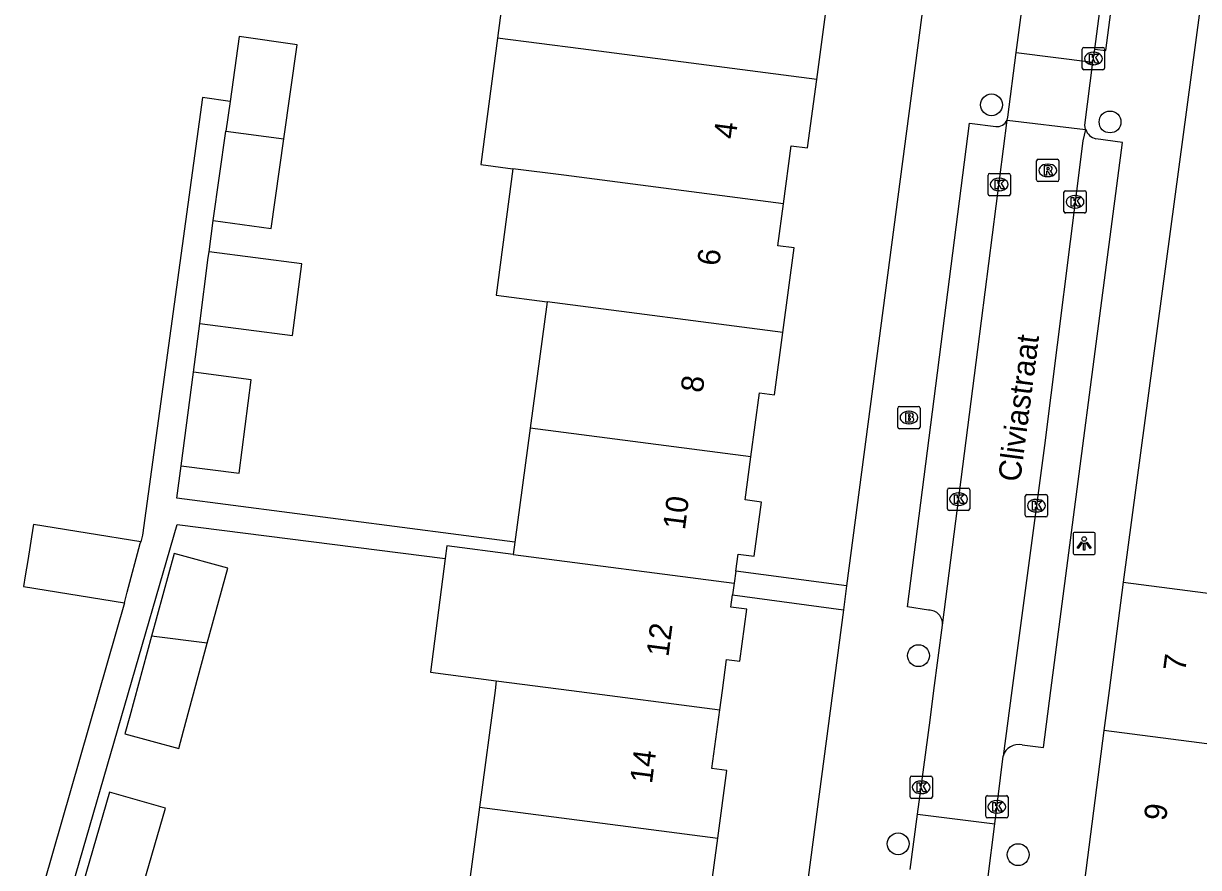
# Model space of a CAD drawing. Extents: x 161696 to 162377, y 380761 to 381673.
# Drawn here: x 161814.7 to 161867.3, y 381242.1 to 381279.9 of the extents above; entities that cross this region are included whole.
import ezdxf

# ---------------------------------------------------------------- set-up
doc = ezdxf.new("R2010")
doc.units = 0
for name, color, linetype in [('IMGEO_Boom', 7, 'Continuous'), ('IMGEO_Brandkraan', 7, 'Continuous'), ('IMGEO_Kolk', 7, 'Continuous'), ('IMGEO_Lichtpunt', 7, 'Continuous'), ('IMGEO_Openbare_ruimte_label', 7, 'Continuous'), ('IMGEO_Pand', 7, 'Continuous'), ('IMGEO_Pand_nummerreeks', 7, 'Continuous'), ('IMGEO_Rijbaan_lokaal_open', 7, 'Continuous'), ('IMGEO_Rioolput', 7, 'Continuous'), ('IMGEO_Voetpad_open', 7, 'Continuous')]:
    doc.layers.add(name, color=color, linetype=linetype)

msp = doc.modelspace()

# ---------------------------------------------------------------- linework, layer by layer
at = {"layer": 'IMGEO_Boom'}
for centre in [(161858.049, 381276.255), (161863.358, 381275.488), (161854.778, 381251.568), (161853.87, 381243.137), (161859.242, 381242.649)]:
    msp.add_circle(centre, 0.489, dxfattribs=at)
at = {"layer": 'IMGEO_Brandkraan'}
for p, q in [((161853.852, 381261.815), (161853.852, 381262.667)), ((161853.927, 381262.741), (161854.779, 381262.741)), ((161854.34, 381262.521), (161854.365, 381262.521)), ((161854.853, 381262.667), (161854.853, 381261.815)), ((161854.363, 381261.961), (161854.338, 381261.961)), ((161854.779, 381261.741), (161853.927, 381261.741))]:
    msp.add_line(p, q, dxfattribs=at)
for points in [[(161853.852, 381261.815), (161853.852, 381262.667)], [(161853.927, 381262.741), (161854.779, 381262.741)], [(161854.2, 381262.441), (161854.2, 381262.041), (161854.413, 381262.041)], [(161854.431, 381262.441), (161854.2, 381262.441)], [(161854.853, 381262.667), (161854.853, 381261.815)], [(161854.379, 381262.36), (161854.325, 381262.36), (161854.325, 381262.284)], [(161854.325, 381262.284), (161854.378, 381262.284)], [(161854.387, 381262.208), (161854.325, 381262.208), (161854.325, 381262.127)], [(161854.325, 381262.127), (161854.387, 381262.127)], [(161854.779, 381261.741), (161853.927, 381261.741)]]:
    msp.add_lwpolyline(points, dxfattribs=at)
for centre, radius, start, end in [((161853.929, 381262.665), 0.0765, 91.552, 178.448), ((161853.929, 381262.665), 0.0765, 91.552, 178.448), ((161854.435, 381262.296), 0.145, 59.4692, 91.5367), ((161854.46, 381262.343), 0.0922, 285.5137, 58.1501), ((161854.777, 381262.665), 0.0765, 1.552, 88.448), ((161854.777, 381262.665), 0.0765, 1.552, 88.448), ((161854.38, 381262.322), 0.0379, 267.8285, 90.9355), ((161854.388, 381262.167), 0.0404, 269.8759, 90.5077), ((161854.419, 381262.292), 0.251, 268.6676, 293.5347), ((161854.465, 381262.151), 0.105, 301.3115, 78.989), ((161853.929, 381261.817), 0.0765, 181.552, 268.448), ((161853.929, 381261.817), 0.0765, 181.552, 268.448), ((161854.777, 381261.817), 0.0765, 271.552, 358.448), ((161854.777, 381261.817), 0.0765, 271.552, 358.448)]:
    msp.add_arc(centre, radius, start, end, dxfattribs=at)
for centre, major_axis, ratio, start_param, end_param in [((161854.339, 381262.241), (-0.387, 0.002), 0.722429, 4.712389, 7.853982), ((161854.364, 381262.241), (-0.39, 0.002), 0.717154, 1.570796, 4.712389)]:
    msp.add_ellipse(centre, major_axis=major_axis, ratio=ratio, start_param=start_param, end_param=end_param, dxfattribs=at)
at = {"layer": 'IMGEO_Kolk'}
for p, q in [((161862.115, 381277.903), (161862.115, 381278.755)), ((161862.19, 381278.829), (161863.042, 381278.829)), ((161863.116, 381278.755), (161863.116, 381277.903)), ((161862.603, 381278.609), (161862.628, 381278.609)), ((161863.042, 381277.829), (161862.19, 381277.829)), ((161862.626, 381278.049), (161862.601, 381278.049)), ((161857.893, 381272.258), (161857.893, 381273.11)), ((161857.968, 381273.184), (161858.82, 381273.184)), ((161858.381, 381272.964), (161858.406, 381272.964)), ((161858.894, 381273.11), (161858.894, 381272.258)), ((161858.404, 381272.404), (161858.379, 381272.404)), ((161861.365, 381272.408), (161862.217, 381272.408)), ((161858.82, 381272.184), (161857.968, 381272.184)), ((161861.29, 381271.482), (161861.29, 381272.334)), ((161861.778, 381272.188), (161861.803, 381272.188)), ((161862.291, 381272.334), (161862.291, 381271.482)), ((161862.217, 381271.408), (161861.365, 381271.408)), ((161861.801, 381271.628), (161861.776, 381271.628)), ((161856.074, 381258.155), (161856.074, 381259.007)), ((161856.149, 381259.081), (161857.001, 381259.081)), ((161856.562, 381258.861), (161856.587, 381258.861)), ((161857.075, 381259.007), (161857.075, 381258.155)), ((161859.561, 381257.864), (161859.561, 381258.716)), ((161859.636, 381258.79), (161860.488, 381258.79)), ((161860.562, 381258.716), (161860.562, 381257.864)), ((161856.585, 381258.301), (161856.56, 381258.301)), ((161860.049, 381258.57), (161860.074, 381258.57)), ((161857.001, 381258.081), (161856.149, 381258.081)), ((161860.488, 381257.79), (161859.636, 381257.79)), ((161860.072, 381258.01), (161860.047, 381258.01)), ((161854.399, 381245.242), (161854.399, 381246.094)), ((161854.474, 381246.168), (161855.326, 381246.168)), ((161855.4, 381246.094), (161855.4, 381245.242)), ((161854.887, 381245.948), (161854.912, 381245.948)), ((161855.326, 381245.168), (161854.474, 381245.168)), ((161854.91, 381245.388), (161854.885, 381245.388)), ((161857.788, 381244.367), (161857.788, 381245.219)), ((161857.863, 381245.293), (161858.715, 381245.293)), ((161858.276, 381245.073), (161858.301, 381245.073)), ((161858.789, 381245.219), (161858.789, 381244.367)), ((161858.299, 381244.513), (161858.274, 381244.513)), ((161858.715, 381244.293), (161857.863, 381244.293))]:
    msp.add_line(p, q, dxfattribs=at)
for points in [[(161862.115, 381277.903), (161862.115, 381278.755)], [(161862.19, 381278.829), (161863.042, 381278.829)], [(161863.116, 381278.755), (161863.116, 381277.903)], [(161862.436, 381278.529), (161862.559, 381278.529), (161862.559, 381278.378), (161862.689, 381278.529), (161862.853, 381278.529), (161862.707, 381278.378), (161862.86, 381278.129), (161862.708, 381278.129), (161862.623, 381278.293), (161862.559, 381278.226), (161862.559, 381278.129), (161862.436, 381278.129), (161862.436, 381278.529)], [(161863.042, 381277.829), (161862.19, 381277.829)], [(161857.893, 381272.258), (161857.893, 381273.11)], [(161857.968, 381273.184), (161858.82, 381273.184)], [(161858.894, 381273.11), (161858.894, 381272.258)], [(161858.214, 381272.884), (161858.337, 381272.884), (161858.337, 381272.733), (161858.467, 381272.884), (161858.631, 381272.884), (161858.485, 381272.733), (161858.638, 381272.484), (161858.486, 381272.484), (161858.401, 381272.648), (161858.337, 381272.581), (161858.337, 381272.484), (161858.214, 381272.484), (161858.214, 381272.884)], [(161861.365, 381272.408), (161862.217, 381272.408)], [(161858.82, 381272.184), (161857.968, 381272.184)], [(161861.29, 381271.482), (161861.29, 381272.334)], [(161861.611, 381272.108), (161861.734, 381272.108), (161861.734, 381271.957), (161861.864, 381272.108), (161862.028, 381272.108), (161861.882, 381271.957), (161862.035, 381271.708), (161861.883, 381271.708), (161861.798, 381271.872), (161861.734, 381271.805), (161861.734, 381271.708), (161861.611, 381271.708), (161861.611, 381272.108)], [(161862.291, 381272.334), (161862.291, 381271.482)], [(161862.217, 381271.408), (161861.365, 381271.408)], [(161856.074, 381258.155), (161856.074, 381259.007)], [(161856.149, 381259.081), (161857.001, 381259.081)], [(161856.395, 381258.781), (161856.518, 381258.781), (161856.518, 381258.63), (161856.648, 381258.781), (161856.812, 381258.781), (161856.666, 381258.63), (161856.819, 381258.381), (161856.667, 381258.381), (161856.582, 381258.545), (161856.518, 381258.478), (161856.518, 381258.381), (161856.395, 381258.381), (161856.395, 381258.781)], [(161857.075, 381259.007), (161857.075, 381258.155)], [(161859.561, 381257.864), (161859.561, 381258.716)], [(161859.636, 381258.79), (161860.488, 381258.79)], [(161860.562, 381258.716), (161860.562, 381257.864)], [(161859.882, 381258.49), (161860.005, 381258.49), (161860.005, 381258.339), (161860.135, 381258.49), (161860.299, 381258.49), (161860.153, 381258.339), (161860.306, 381258.09), (161860.154, 381258.09), (161860.069, 381258.254), (161860.005, 381258.187), (161860.005, 381258.09), (161859.882, 381258.09), (161859.882, 381258.49)], [(161857.001, 381258.081), (161856.149, 381258.081)], [(161860.488, 381257.79), (161859.636, 381257.79)], [(161854.399, 381245.242), (161854.399, 381246.094)], [(161854.474, 381246.168), (161855.326, 381246.168)], [(161855.4, 381246.094), (161855.4, 381245.242)], [(161854.72, 381245.868), (161854.843, 381245.868), (161854.843, 381245.717), (161854.973, 381245.868), (161855.137, 381245.868), (161854.991, 381245.717), (161855.144, 381245.468), (161854.992, 381245.468), (161854.907, 381245.632), (161854.843, 381245.565), (161854.843, 381245.468), (161854.72, 381245.468), (161854.72, 381245.868)], [(161855.326, 381245.168), (161854.474, 381245.168)], [(161857.788, 381244.367), (161857.788, 381245.219)], [(161857.863, 381245.293), (161858.715, 381245.293)], [(161858.789, 381245.219), (161858.789, 381244.367)], [(161858.109, 381244.993), (161858.232, 381244.993), (161858.232, 381244.842), (161858.362, 381244.993), (161858.526, 381244.993), (161858.38, 381244.842), (161858.533, 381244.593), (161858.381, 381244.593), (161858.296, 381244.757), (161858.232, 381244.69), (161858.232, 381244.593), (161858.109, 381244.593), (161858.109, 381244.993)], [(161858.715, 381244.293), (161857.863, 381244.293)]]:
    msp.add_lwpolyline(points, dxfattribs=at)
for centre, start, end in [((161862.192, 381278.753), 91.552, 178.448), ((161862.192, 381278.753), 91.552, 178.448), ((161863.04, 381278.753), 1.552, 88.448), ((161863.04, 381278.753), 1.552, 88.448), ((161862.192, 381277.905), 181.552, 268.448), ((161862.192, 381277.905), 181.552, 268.448), ((161863.04, 381277.905), 271.552, 358.448), ((161863.04, 381277.905), 271.552, 358.448), ((161857.97, 381273.108), 91.552, 178.448), ((161857.97, 381273.108), 91.552, 178.448), ((161858.818, 381273.108), 1.552, 88.448), ((161858.818, 381273.108), 1.552, 88.448), ((161861.367, 381272.332), 91.552, 178.448), ((161861.367, 381272.332), 91.552, 178.448), ((161862.215, 381272.332), 1.552, 88.448), ((161862.215, 381272.332), 1.552, 88.448), ((161857.97, 381272.26), 181.552, 268.448), ((161857.97, 381272.26), 181.552, 268.448), ((161858.818, 381272.26), 271.552, 358.448), ((161858.818, 381272.26), 271.552, 358.448), ((161861.367, 381271.484), 181.552, 268.448), ((161861.367, 381271.484), 181.552, 268.448), ((161862.215, 381271.484), 271.552, 358.448), ((161862.215, 381271.484), 271.552, 358.448), ((161856.151, 381259.005), 91.552, 178.448), ((161856.151, 381259.005), 91.552, 178.448), ((161856.999, 381259.005), 1.552, 88.448), ((161856.999, 381259.005), 1.552, 88.448), ((161859.638, 381258.714), 91.552, 178.448), ((161859.638, 381258.714), 91.552, 178.448), ((161860.486, 381258.714), 1.552, 88.448), ((161860.486, 381258.714), 1.552, 88.448), ((161856.151, 381258.157), 181.552, 268.448), ((161856.151, 381258.157), 181.552, 268.448), ((161856.999, 381258.157), 271.552, 358.448), ((161856.999, 381258.157), 271.552, 358.448), ((161859.638, 381257.866), 181.552, 268.448), ((161859.638, 381257.866), 181.552, 268.448), ((161860.486, 381257.866), 271.552, 358.448), ((161860.486, 381257.866), 271.552, 358.448), ((161854.476, 381246.092), 91.552, 178.448), ((161854.476, 381246.092), 91.552, 178.448), ((161855.324, 381246.092), 1.552, 88.448), ((161855.324, 381246.092), 1.552, 88.448), ((161854.476, 381245.244), 181.552, 268.448), ((161854.476, 381245.244), 181.552, 268.448), ((161855.324, 381245.244), 271.552, 358.448), ((161855.324, 381245.244), 271.552, 358.448), ((161857.865, 381245.217), 91.552, 178.448), ((161857.865, 381245.217), 91.552, 178.448), ((161858.713, 381245.217), 1.552, 88.448), ((161858.713, 381245.217), 1.552, 88.448), ((161857.865, 381244.369), 181.552, 268.448), ((161857.865, 381244.369), 181.552, 268.448), ((161858.713, 381244.369), 271.552, 358.448), ((161858.713, 381244.369), 271.552, 358.448)]:
    msp.add_arc(centre, 0.0765, start, end, dxfattribs=at)
for centre, major_axis, ratio, start_param, end_param in [((161862.602, 381278.329), (-0.387, 0.002), 0.722429, 4.712389, 7.853982), ((161862.627, 381278.329), (-0.39, 0.002), 0.717154, 1.570796, 4.712389), ((161858.38, 381272.684), (-0.387, 0.002), 0.722429, 4.712389, 7.853982), ((161858.405, 381272.684), (-0.39, 0.002), 0.717154, 1.570796, 4.712389), ((161861.777, 381271.908), (-0.387, 0.002), 0.722429, 4.712389, 7.853982), ((161861.802, 381271.908), (-0.39, 0.002), 0.717154, 1.570796, 4.712389), ((161856.561, 381258.581), (-0.387, 0.002), 0.722429, 4.712389, 7.853982), ((161856.586, 381258.581), (-0.39, 0.002), 0.717154, 1.570796, 4.712389), ((161860.048, 381258.29), (-0.387, 0.002), 0.722429, 4.712389, 7.853982), ((161860.073, 381258.29), (-0.39, 0.002), 0.717154, 1.570796, 4.712389), ((161854.886, 381245.668), (-0.387, 0.002), 0.722429, 4.712389, 7.853982), ((161854.911, 381245.668), (-0.39, 0.002), 0.717154, 1.570796, 4.712389), ((161858.275, 381244.793), (-0.387, 0.002), 0.722429, 4.712389, 7.853982), ((161858.3, 381244.793), (-0.39, 0.002), 0.717154, 1.570796, 4.712389)]:
    msp.add_ellipse(centre, major_axis=major_axis, ratio=ratio, start_param=start_param, end_param=end_param, dxfattribs=at)
at = {"layer": 'IMGEO_Lichtpunt'}
for p, q in [((161861.701, 381256.999), (161861.701, 381256.192)), ((161861.701, 381256.999), (161861.701, 381256.192)), ((161862.603, 381257.094), (161861.795, 381257.094)), ((161862.603, 381257.094), (161861.795, 381257.094)), ((161862.697, 381256.192), (161862.697, 381256.999)), ((161862.697, 381256.192), (161862.697, 381256.999)), ((161861.795, 381256.098), (161862.603, 381256.098)), ((161861.795, 381256.098), (161862.603, 381256.098))]:
    msp.add_line(p, q, dxfattribs=at)
for points in [[(161862.075, 381256.663), (161862.114, 381256.635), (161861.926, 381256.373), (161861.888, 381256.4), (161862.075, 381256.663)], [(161862.177, 381256.615), (161862.224, 381256.615), (161862.224, 381256.293), (161862.177, 381256.293), (161862.177, 381256.615)], [(161862.287, 381256.635), (161862.325, 381256.662), (161862.512, 381256.4), (161862.473, 381256.372), (161862.287, 381256.635)]]:
    msp.add_lwpolyline(points, dxfattribs=at)
msp.add_circle((161862.2, 381256.797), 0.0994, dxfattribs=at)
for centre, start, end in [((161861.795, 381256.999), 90, 180), ((161861.795, 381256.999), 90, 180), ((161862.603, 381256.999), 0, 90), ((161862.603, 381256.999), 0, 90), ((161861.795, 381256.192), 180, 270), ((161861.795, 381256.192), 180, 270), ((161862.603, 381256.192), 270, 0), ((161862.603, 381256.192), 270, 360)]:
    msp.add_arc(centre, 0.0946, start, end, dxfattribs=at)
at = {"layer": 'IMGEO_Pand'}
for points in [[(161850.222, 381277.386), (161850.672, 381280.75), (161849.945, 381280.847), (161850.275, 381283.317), (161852.347, 381283.04), (161852.805, 381286.461), (161847.85, 381287.123), (161847.313, 381287.195), (161846.846, 381283.703), (161842.013, 381284.349), (161840.434, 381284.56), (161838.404, 381284.864)], [(161836.322, 381282.331), (161835.92, 381279.248)], [(161826.36, 381274.73), (161826.956, 381278.947), (161824.359, 381279.314), (161823.949, 381276.411)], [(161835.92, 381279.248), (161835.182, 381273.581), (161836.615, 381273.394)], [(161850.222, 381277.386), (161839.658, 381278.761), (161835.92, 381279.248)], [(161848.732, 381271.817), (161849.08, 381274.422), (161849.813, 381274.324), (161850.222, 381277.386)], [(161823.949, 381276.411), (161823.759, 381275.068)], [(161823.196, 381271.077), (161823.759, 381275.068)], [(161823.759, 381275.068), (161826.36, 381274.73)], [(161823.196, 381271.077), (161825.793, 381270.71), (161826.36, 381274.73)], [(161836.615, 381273.394), (161835.857, 381267.729), (161838.143, 381267.432)], [(161848.732, 381271.817), (161838.901, 381273.097), (161836.615, 381273.394)], [(161848.703, 381266.058), (161849.209, 381269.84), (161848.48, 381269.937), (161848.732, 381271.817)], [(161822.586, 381266.458), (161822.969, 381269.406), (161823.004, 381269.674)], [(161822.586, 381266.458), (161826.745, 381265.916), (161827.164, 381269.133), (161823.004, 381269.674)], [(161838.143, 381267.432), (161837.386, 381261.768)], [(161848.703, 381266.058), (161838.143, 381267.432)], [(161847.271, 381260.481), (161847.654, 381263.346), (161848.328, 381263.256), (161848.703, 381266.058)], [(161821.758, 381260.079), (161822.301, 381264.267)], [(161821.758, 381260.079), (161824.347, 381259.741), (161824.892, 381263.93), (161822.301, 381264.267)], [(161837.386, 381261.768), (161836.701, 381256.652)], [(161847.271, 381260.481), (161837.386, 381261.768)], [(161846.597, 381255.358), (161846.698, 381256.118), (161847.418, 381256.022), (161847.743, 381258.454), (161847.013, 381258.551), (161847.271, 381260.481)], [(161819.942, 381256.664), (161815.142, 381257.441), (161815.13, 381257.37), (161814.882, 381255.837), (161814.771, 381255.151), (161814.694, 381254.674), (161819.216, 381253.942)], [(161819.216, 381253.942), (161819.341, 381254.411), (161819.923, 381256.594), (161819.942, 381256.664)], [(161836.701, 381256.652), (161836.628, 381256.103)], [(161822.926, 381252.124), (161823.84, 381255.491), (161821.435, 381256.144), (161820.432, 381252.449)], [(161836.628, 381256.103), (161833.66, 381256.489), (161833.586, 381255.923)], [(161836.628, 381256.103), (161846.524, 381254.815)], [(161833.586, 381255.923), (161832.922, 381250.822), (161835.871, 381250.438)], [(161846.597, 381255.358), (161846.524, 381254.815)], [(161846.524, 381254.815), (161846.454, 381254.292)], [(161863.942, 381254.866), (161863.312, 381250), (161863.08, 381248.208)], [(161863.942, 381254.866), (161868.901, 381254.224), (161873.749, 381253.597), (161873.283, 381250), (161872.887, 381246.943)], [(161845.879, 381249.135), (161845.995, 381250), (161846.182, 381251.399), (161846.781, 381251.319), (161847.093, 381253.652), (161846.381, 381253.747), (161846.454, 381254.292)], [(161820.432, 381252.449), (161819.455, 381248.851), (161819.24, 381248.061), (161821.644, 381247.408), (161821.859, 381248.198), (161822.926, 381252.124)], [(161822.926, 381252.124), (161820.432, 381252.449)], [(161835.871, 381250.438), (161835.812, 381250), (161835.113, 381244.774)], [(161835.871, 381250.438), (161839.238, 381250), (161845.879, 381249.135)], [(161845.785, 381243.385), (161846.191, 381246.419), (161845.527, 381246.508), (161845.879, 381249.135)], [(161863.08, 381248.208), (161862.21, 381241.483)], [(161872.887, 381246.943), (161863.08, 381248.208)], [(161819.962, 381240.983), (161821.048, 381244.73), (161818.543, 381245.456), (161817.346, 381241.324)], [(161835.113, 381244.774), (161834.355, 381239.109)], [(161835.113, 381244.774), (161845.785, 381243.385)], [(161844.371, 381237.805), (161844.645, 381239.851), (161845.301, 381239.763), (161845.785, 381243.385)]]:
    msp.add_lwpolyline(points, dxfattribs=at)
at = {"layer": 'IMGEO_Rijbaan_lokaal_open'}
for points in [[(161862.671, 381278.748), (161863.751, 381287.017)], [(161859.161, 381278.6), (161859.641, 381282.316)], [(161862.595, 381278.164), (161862.671, 381278.748)], [(161858.749, 381275.573), (161858.787, 381275.704), (161859.161, 381278.6)], [(161859.161, 381278.6), (161862.595, 381278.164)], [(161862.265, 381275.153), (161862.226, 381275.343), (161862.595, 381278.164)], [(161855.851, 381252.935), (161857.438, 381265.283), (161858.749, 381275.573)], [(161858.749, 381275.573), (161862.265, 381275.153)], [(161862.265, 381275.153), (161862.134, 381274.643), (161860.42, 381260.992), (161858.96, 381250), (161858.57, 381247.065)], [(161854.74, 381244.464), (161855.304, 381248.682), (161855.473, 381250), (161855.851, 381252.935)], [(161858.195, 381244.036), (161858.57, 381247.065)], [(161854.409, 381241.986), (161854.74, 381244.464)], [(161854.74, 381244.464), (161858.195, 381244.036)], [(161857.888, 381241.555), (161858.195, 381244.036)]]:
    msp.add_lwpolyline(points, dxfattribs=at)
at = {"layer": 'IMGEO_Rioolput'}
for p, q in [((161860.069, 381272.892), (161860.069, 381273.744)), ((161860.144, 381273.818), (161860.996, 381273.818)), ((161860.557, 381273.598), (161860.582, 381273.598)), ((161861.07, 381273.744), (161861.07, 381272.892)), ((161860.58, 381273.038), (161860.555, 381273.038)), ((161860.996, 381272.818), (161860.144, 381272.818))]:
    msp.add_line(p, q, dxfattribs=at)
for points in [[(161860.069, 381272.892), (161860.069, 381273.744)], [(161860.144, 381273.818), (161860.996, 381273.818)], [(161860.658, 381273.516), (161860.406, 381273.518), (161860.406, 381273.118)], [(161860.584, 381273.437), (161860.53, 381273.437), (161860.53, 381273.356)], [(161861.07, 381273.744), (161861.07, 381272.892)], [(161860.406, 381273.118), (161860.53, 381273.118), (161860.53, 381273.28), (161860.541, 381273.28)], [(161860.53, 381273.356), (161860.582, 381273.356)], [(161860.588, 381273.251), (161860.659, 381273.118), (161860.799, 381273.118), (161860.734, 381273.244)], [(161860.996, 381272.818), (161860.144, 381272.818)]]:
    msp.add_lwpolyline(points, dxfattribs=at)
for centre, radius, start, end in [((161860.146, 381273.742), 0.0765, 91.552, 178.448), ((161860.146, 381273.742), 0.0765, 91.552, 178.448), ((161860.59, 381273.341), 0.0964, 77.0061, 93.1865), ((161860.604, 381273.398), 0.0378, 276.6634, 79.6772), ((161860.657, 381273.406), 0.109, 350.3612, 89.416), ((161860.994, 381273.742), 0.0765, 1.552, 88.448), ((161860.994, 381273.742), 0.0765, 1.552, 88.448), ((161860.54, 381273.227), 0.0533, 26.0293, 88.6989), ((161860.566, 381273.545), 0.19, 274.7715, 282.9687), ((161860.655, 381273.406), 0.112, 277.5842, 350.9817), ((161860.639, 381273.191), 0.108, 29.5134, 73.7905), ((161860.146, 381272.894), 0.0765, 181.552, 268.448), ((161860.146, 381272.894), 0.0765, 181.552, 268.448), ((161860.994, 381272.894), 0.0765, 271.552, 358.448), ((161860.994, 381272.894), 0.0765, 271.552, 358.448)]:
    msp.add_arc(centre, radius, start, end, dxfattribs=at)
for centre, major_axis, ratio, start_param, end_param in [((161860.556, 381273.318), (-0.387, 0.002), 0.722429, 4.712389, 7.853982), ((161860.581, 381273.318), (-0.39, 0.002), 0.717154, 1.570796, 4.712389)]:
    msp.add_ellipse(centre, major_axis=major_axis, ratio=ratio, start_param=start_param, end_param=end_param, dxfattribs=at)
at = {"layer": 'IMGEO_Voetpad_open'}
for points in [[(161856.679, 381293.585), (161855.69, 381286.076), (161851.558, 381254.696)], [(161862.671, 381278.748), (161863.166, 381278.684), (161864.246, 381286.953), (161863.751, 381287.017)], [(161867.57, 381281.964), (161863.942, 381254.866)], [(161823.949, 381276.411), (161822.708, 381276.586), (161820.025, 381256.975), (161819.942, 381256.664)], [(161855.232, 381253.607), (161854.28, 381253.762), (161857.061, 381275.429), (161858.242, 381275.286)], [(161859.421, 381247.567), (161860.373, 381247.451), (161860.706, 381250), (161863.916, 381274.562), (161862.723, 381274.73)], [(161823.004, 381269.674), (161823.196, 381271.077)], [(161822.301, 381264.267), (161822.586, 381266.458)], [(161836.701, 381256.652), (161821.569, 381258.63), (161821.758, 381260.079)], [(161819.216, 381253.942), (161815.62, 381241.406), (161816.882, 381241.251), (161821.572, 381257.445), (161833.586, 381255.923)], [(161851.558, 381254.696), (161846.597, 381255.358)], [(161851.558, 381254.696), (161851.417, 381253.627)], [(161846.454, 381254.292), (161851.417, 381253.627)], [(161851.417, 381253.627), (161847.794, 381226.116), (161849.227, 381222.46), (161851.563, 381216.501)]]:
    msp.add_lwpolyline(points, dxfattribs=at)
for centre, radius, start, end in [((161858.302, 381275.772), 0.49, 263.0098, 336.0164), ((161862.906, 381275.387), 0.682, 200.0891, 254.4609), ((161855.25, 381253.002), 0.605, 353.5983, 91.6999), ((161859.259, 381246.869), 0.717, 76.9576, 164.1146)]:
    msp.add_arc(centre, radius, start, end, dxfattribs=at)

# ---------------------------------------------------------------- texts
at = {"layer": 'IMGEO_Openbare_ruimte_label'}
msp.add_text('Cliviastraat', height=1, rotation=82.5908, dxfattribs=at).set_placement((161859.331, 381259.325))
at = {"layer": 'IMGEO_Pand_nummerreeks'}
for s, rotation, p in [('4', 82.6091, (161846.587, 381274.689)), ('6', 82.6091, (161845.849, 381269.003)), ('8', 82.6114, (161845.112, 381263.321)), ('10', 82.6091, (161844.316, 381257.177)), ('12', 82.6091, (161843.577, 381251.485)), ('7', 82.6259, (161866.727, 381250.826)), ('14', 82.6114, (161842.84, 381245.802)), ('9', 82.6259, (161865.861, 381244.135))]:
    msp.add_text(s, height=1, rotation=rotation, dxfattribs=at).set_placement(p)

doc.saveas('drawing.dxf')
